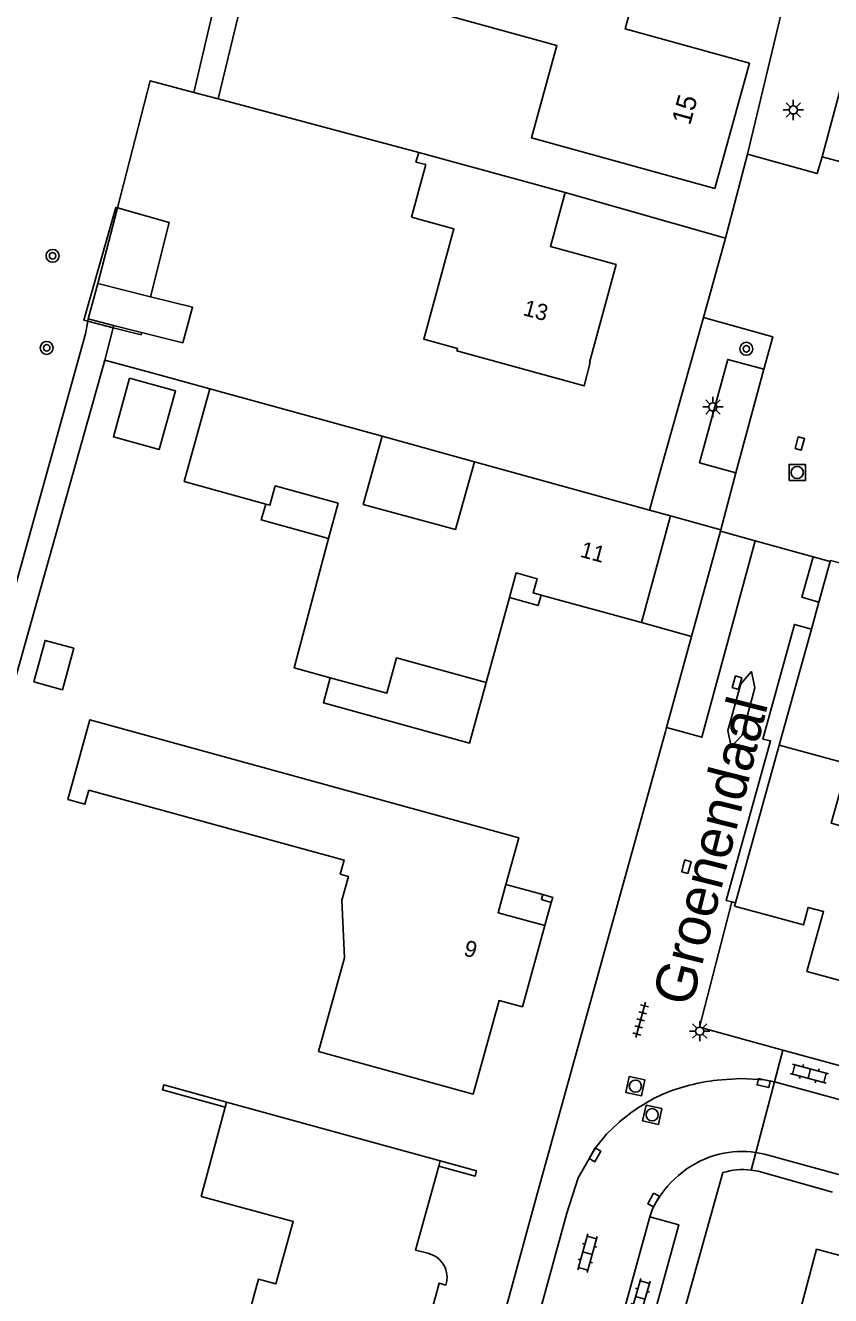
# Model space of a CAD drawing. Extents: x 136000 to 141014, y 402000 to 403500.
# Drawn here: x 138864.9 to 138914.5, y 402621.6 to 402699.9 of the extents above; entities that cross this region are included whole.
import ezdxf

# ---------------------------------------------------------------- set-up
doc = ezdxf.new("R2010")
doc.units = 0
for name, color, linetype in [('gg-afsc-erfafscheiding', 7, 'Continuous'), ('gg-afsc-hekwerk', 7, 'Continuous'), ('gg-afsc-muur', 7, 'Continuous'), ('gg-anno-huisnummerreeks BGT', 7, 'Continuous'), ('gg-anno-openbare ruimte label', 7, 'Continuous'), ('gg-bbg-bijgebouw', 7, 'Continuous'), ('gg-bbg-gedigitaliseerde bebouwing', 7, 'Continuous'), ('gg-bbg-gedigitaliseerde bijgebouw', 7, 'Continuous'), ('gg-bbg-hoofdgebouw', 7, 'Continuous'), ('gg-bbg-luifel en loopbrug', 7, 'Continuous'), ('gg-bbg-onder overbouw', 7, 'Continuous'), ('gg-bbg-pand overbouw', 7, 'Continuous'), ('gg-bbg-pilaar onder overbouw', 7, 'Continuous'), ('gg-bbg-pilaar pand', 7, 'Continuous'), ('gg-knt-verharding', 7, 'Continuous'), ('gg-knt-verharding nz', 7, 'Continuous'), ('gt-anno-plantopografie huisnummer', 7, 'Continuous'), ('gt-bbg-plantopografie pand', 7, 'Continuous'), ('gt-grn-groengrens', 7, 'Continuous'), ('gt-grn-vlakafsluiter', 7, 'Continuous'), ('gt-grn-weggrens', 7, 'Continuous'), ('gt-symb-boom', 7, 'Continuous'), ('gt-symb-klinker verharding', 7, 'Continuous'), ('gt-symb-kolk', 7, 'Continuous'), ('gt-symb-kolk center center', 7, 'Continuous'), ('gt-symb-lichtmast', 7, 'Continuous'), ('gt-symb-rioolschacht', 7, 'Continuous'), ('gt-symb-tegel verharding', 7, 'Continuous')]:
    doc.layers.add(name, color=color, linetype=linetype)

# ---------------------------------------------------------------- blocks, each defined once
blk = doc.blocks.new('gt0-KOLK')
at = {"layer": 'gt-symb-kolk'}
blk.add_lwpolyline([(0, 0), (0.375, 0), (0.375, 0.4), (-0.375, 0.4), (-0.375, 0), (0, 0)], dxfattribs=at)
blk = doc.blocks.new('gt0-KL1')
at = {"layer": 'gt-symb-klinker verharding'}
for p, q in [((-1.15, 0.3), (1.15, 0.3)), ((-1, -0.3), (-1, 0.3)), ((-0.5, 0.3), (-0.5, 0.45)), ((0, -0.3), (0, 0.3)), ((0.5, 0.3), (0.5, 0.45)), ((1, -0.3), (1, 0.3)), ((-1.15, -0.3), (1.15, -0.3)), ((-0.5, -0.45), (-0.5, -0.3)), ((0.5, -0.45), (0.5, -0.3))]:
    blk.add_line(p, q, dxfattribs=at)
blk = doc.blocks.new('gt0-LMAST')
at = {"layer": 'gt-symb-lichtmast'}
for p, q in [((-0.182, 0.173), (-0.447, 0.438)), ((-0.005, 0.246), (-0.005, 0.621)), ((0.172, 0.173), (0.437, 0.438)), ((-0.255, -0.004), (-0.63, -0.004)), ((-0.182, -0.181), (-0.447, -0.446)), ((-0.005, -0.254), (-0.005, -0.629)), ((0.437, -0.446), (0.172, -0.181)), ((0.245, -0.004), (0.62, -0.004))]:
    blk.add_line(p, q, dxfattribs=at)
blk.add_circle((-0.005, -0.004), 0.25, dxfattribs=at)
blk = doc.blocks.new('gt0-BOOM')
at = {"layer": 'gt-symb-boom'}
for radius in [0.4, 0.2]:
    blk.add_circle((0, 0), radius, dxfattribs=at)
blk = doc.blocks.new('gt0-RS')
at = {"layer": 'gt-symb-rioolschacht'}
blk.add_lwpolyline([(-0.5, -0.5), (0.5, -0.5), (0.5, 0.5), (-0.5, 0.5)], close=True, dxfattribs=at)
blk.add_circle((0, 0), 0.375, dxfattribs=at)
blk = doc.blocks.new('gt0-KOLKCC')
at = {"layer": 'gt-symb-kolk center center'}
blk.add_lwpolyline([(-0.375, 0.2), (0.375, 0.2), (0.375, -0.2), (-0.375, -0.2)], close=True, dxfattribs=at)
blk = doc.blocks.new('gt0-TEG1')
at = {"layer": 'gt-symb-tegel verharding'}
for p, q in [((-1.125, 0), (1.125, 0)), ((-0.9, -0.25), (-0.9, 0.25)), ((-0.45, -0.25), (-0.45, 0.25)), ((0, -0.25), (0, 0.25)), ((0.45, -0.25), (0.45, 0.25)), ((0.9, -0.25), (0.9, 0.25))]:
    blk.add_line(p, q, dxfattribs=at)

msp = doc.modelspace()

# ---------------------------------------------------------------- linework, layer by layer
at = {"layer": 'gg-afsc-erfafscheiding'}
for p, q in [((138875.241, 402695.767), (138876.733, 402695.368)), ((138889.098, 402692.064), (138876.733, 402695.368)), ((138898.135, 402689.594), (138908.022, 402686.784)), ((138906.666, 402681.899), (138903.885, 402672.026)), ((138869.755, 402679.271), (138870.257, 402681.262)), ((138872.656, 402678.472), (138869.755, 402679.271)), ((138876.215, 402677.493), (138872.656, 402678.472))]:
    msp.add_line(p, q, dxfattribs=at)
for points in [[(138870.528, 402688.648), (138872.552, 402696.485), (138875.241, 402695.767)], [(138869.755, 402679.271), (138863.804, 402658.149), (138859.628, 402637.504), (138853.624, 402614.325), (138850.169, 402590.547), (138847.858, 402577.617)]]:
    msp.add_lwpolyline(points, dxfattribs=at)
at = {"layer": 'gg-afsc-hekwerk'}
msp.add_line((138915.117, 402666.759), (138914.487, 402666.912), dxfattribs=at)
at = {"layer": 'gg-afsc-muur'}
for p, q in [((138892.536, 402673.002), (138886.844, 402674.568)), ((138914.47, 402666.851), (138913.777, 402664.356)), ((138914.487, 402666.912), (138914.47, 402666.851)), ((138913.777, 402664.356), (138913.312, 402662.685)), ((138913.312, 402662.685), (138911.325, 402655.537)), ((138904.374, 402656.619), (138905.917, 402662.236)), ((138904.305, 402656.368), (138904.374, 402656.619))]:
    msp.add_line(p, q, dxfattribs=at)
for points in [[(138877.168, 402633.226), (138873.303, 402634.293), (138873.388, 402634.601), (138877.254, 402633.536)], [(138890.423, 402629.907), (138892.663, 402629.289), (138892.587, 402628.978), (138890.346, 402629.594)]]:
    msp.add_lwpolyline(points, dxfattribs=at)
at = {"layer": 'gg-bbg-bijgebouw'}
for p, q in [((138868.72, 402681.802), (138869.326, 402683.995)), ((138869.326, 402683.995), (138872.573, 402683.175)), ((138870.293, 402681.405), (138868.72, 402681.802)), ((138872.016, 402680.97), (138870.293, 402681.405))]:
    msp.add_line(p, q, dxfattribs=at)
msp.add_lwpolyline([(138872.573, 402683.175), (138875.155, 402682.524), (138874.549, 402680.331), (138872.016, 402680.97)], dxfattribs=at)
at = {"layer": 'gg-bbg-gedigitaliseerde bebouwing'}
msp.add_lwpolyline([(138892.458, 402634.015), (138882.927, 402636.648), (138884.521, 402642.421), (138884.368, 402645.989), (138884.767, 402647.446), (138884.268, 402647.583)], dxfattribs=at)
at = {"layer": 'gg-bbg-gedigitaliseerde bijgebouw'}
for points in [[(138871.28, 402678.152), (138874.1, 402677.372), (138873.099, 402673.753), (138870.279, 402674.533), (138871.28, 402678.152)], [(138865.363, 402659.437), (138866.07, 402661.992), (138867.838, 402661.502), (138867.132, 402658.948), (138865.363, 402659.437)]]:
    msp.add_lwpolyline(points, dxfattribs=at)
at = {"layer": 'gg-bbg-hoofdgebouw'}
for p, q in [((138898.135, 402689.594), (138889.098, 402692.064)), ((138886.844, 402674.568), (138876.215, 402677.493)), ((138903.333, 402670.026), (138892.536, 402673.002)), ((138902.831, 402663.09), (138904.63, 402669.668)), ((138904.63, 402669.668), (138903.333, 402670.026)), ((138893.257, 402659.386), (138894.689, 402664.628)), ((138896.652, 402664.784), (138902.831, 402663.09)), ((138908.631, 402645.819), (138911.325, 402655.537)), ((138908.576, 402645.62), (138908.631, 402645.819)), ((138877.168, 402633.226), (138877.254, 402633.536)), ((138890.423, 402629.907), (138877.254, 402633.536)), ((138890.346, 402629.594), (138890.423, 402629.907))]:
    msp.add_line(p, q, dxfattribs=at)
for points in [[(138889.098, 402692.064), (138888.931, 402691.475), (138889.532, 402691.312), (138888.649, 402688.066)], [(138888.649, 402688.066), (138891.27, 402687.346), (138889.406, 402680.563), (138891.499, 402679.988), (138891.457, 402679.834), (138899.304, 402677.679), (138899.679, 402679.108), (138899.635, 402679.12), (138901.267, 402685.156), (138897.216, 402686.259), (138898.135, 402689.594)], [(138876.215, 402677.493), (138874.641, 402671.776), (138879.669, 402670.392)], [(138892.536, 402673.002), (138891.373, 402668.833), (138885.684, 402670.366), (138886.844, 402674.568)], [(138879.669, 402670.392), (138879.925, 402670.322), (138880.251, 402671.508), (138884.13, 402670.452), (138883.545, 402668.266)], [(138883.545, 402668.266), (138881.412, 402660.3), (138883.651, 402659.685)], [(138894.689, 402664.628), (138895.104, 402666.147), (138896.411, 402665.794), (138896.159, 402664.919), (138896.652, 402664.784)], [(138883.651, 402659.685), (138887.128, 402658.729), (138887.726, 402660.916), (138893.257, 402659.386)], [(138894.465, 402646.951), (138895.267, 402649.831), (138868.826, 402657.097), (138867.475, 402652.179), (138868.526, 402651.891), (138868.764, 402652.759), (138884.506, 402648.452), (138884.268, 402647.583)], [(138911.325, 402655.537), (138915.547, 402654.386), (138914.532, 402650.723), (138915.478, 402650.451), (138915.972, 402652.223), (138917.051, 402651.925)], [(138917.127, 402640.466), (138913.036, 402641.587), (138914.055, 402645.273), (138913.101, 402645.537), (138912.819, 402644.453), (138908.576, 402645.62)], [(138892.458, 402634.015), (138894.054, 402639.793), (138895.497, 402639.407), (138896.869, 402644.41)], [(138877.168, 402633.226), (138875.699, 402627.708), (138881.365, 402626.173), (138880.301, 402622.327), (138879.231, 402622.623), (138877.991, 402618.141), (138883.848, 402616.521), (138883.545, 402615.432), (138882.794, 402615.641), (138882.735, 402615.429), (138888.452, 402613.845), (138890.379, 402620.81), (138889.961, 402620.934), (138890.358, 402622.378), (138890.777, 402622.257)], [(138889.671, 402624.215), (138888.899, 402624.414), (138890.346, 402629.594)], [(138912.411, 402619.92), (138913.632, 402624.47), (138919.891, 402622.793), (138920.404, 402624.686), (138924.659, 402623.494)]]:
    msp.add_lwpolyline(points, dxfattribs=at)
msp.add_arc((138889.319, 402622.725), 1.531, 342.22235, 76.69857, dxfattribs=at)
at = {"layer": 'gg-bbg-luifel en loopbrug'}
for p, q in [((138869.326, 402683.995), (138870.528, 402688.648)), ((138868.72, 402681.802), (138868.696, 402681.656)), ((138868.696, 402681.656), (138870.257, 402681.262)), ((138870.257, 402681.262), (138870.293, 402681.405)), ((138907.722, 402668.811), (138904.63, 402669.668)), ((138905.917, 402662.236), (138907.696, 402668.716)), ((138907.696, 402668.716), (138907.722, 402668.811)), ((138902.831, 402663.09), (138905.917, 402662.236))]:
    msp.add_line(p, q, dxfattribs=at)
for points in [[(138870.528, 402688.648), (138870.43, 402688.676), (138868.453, 402681.717), (138868.696, 402681.656)], [(138870.528, 402688.648), (138873.725, 402687.743), (138872.573, 402683.175)], [(138870.257, 402681.262), (138871.98, 402680.827), (138872.016, 402680.97)], [(138879.669, 402670.392), (138879.398, 402669.413), (138883.545, 402668.266)], [(138894.689, 402664.628), (138896.473, 402664.134), (138896.652, 402664.784)], [(138893.257, 402659.386), (138892.239, 402655.658), (138883.227, 402658.151), (138883.651, 402659.685)]]:
    msp.add_lwpolyline(points, dxfattribs=at)
at = {"layer": 'gg-bbg-onder overbouw'}
msp.add_lwpolyline([(138896.869, 402644.41), (138893.993, 402645.207), (138894.465, 402646.951)], dxfattribs=at)
at = {"layer": 'gg-bbg-pand overbouw'}
for p, q in [((138894.465, 402646.951), (138896.75, 402646.328)), ((138897.276, 402645.844), (138896.869, 402644.41))]:
    msp.add_line(p, q, dxfattribs=at)
at = {"layer": 'gg-bbg-pilaar onder overbouw'}
msp.add_lwpolyline([(138897.276, 402645.844), (138896.661, 402646.021), (138896.75, 402646.328)], dxfattribs=at)
at = {"layer": 'gg-bbg-pilaar pand'}
msp.add_lwpolyline([(138896.75, 402646.328), (138897.365, 402646.151), (138897.276, 402645.844)], dxfattribs=at)
at = {"layer": 'gg-knt-verharding'}
for p, q in [((138916.497, 402701.234), (138913.978, 402691.799)), ((138909.372, 402691.965), (138908.022, 402686.784)), ((138913.978, 402691.799), (138921.294, 402689.825)), ((138908.022, 402686.784), (138906.666, 402681.899)), ((138910.38, 402678.71), (138908.642, 402672.317)), ((138908.642, 402672.317), (138907.722, 402668.811)), ((138909.848, 402668.125), (138907.696, 402668.716)), ((138913.413, 402667.145), (138909.848, 402668.125)), ((138913.413, 402667.145), (138914.47, 402666.851)), ((138896.424, 402627.949), (138904.305, 402656.368)), ((138906.411, 402638.155), (138908.407, 402645.881)), ((138906.411, 402638.155), (138911.542, 402636.741)), ((138911.542, 402636.741), (138911.026, 402634.774)), ((138915.618, 402635.62), (138911.542, 402636.741)), ((138907.839, 402629.188), (138905.729, 402621.613)), ((138881.226, 402572.566), (138896.424, 402627.949)), ((138905.729, 402621.613), (138892.029, 402571.811))]:
    msp.add_line(p, q, dxfattribs=at)
for points in [[(138913.978, 402691.799), (138913.67, 402690.761), (138909.372, 402691.965)], [(138906.666, 402681.899), (138910.928, 402680.695), (138910.38, 402678.71)], [(138910.38, 402678.71), (138908.148, 402679.313), (138906.417, 402672.943), (138908.642, 402672.317)], [(138909.848, 402668.125), (138906.544, 402656.023), (138904.374, 402656.619)], [(138913.777, 402664.356), (138912.719, 402664.649), (138913.413, 402667.145)], [(138908.407, 402645.881), (138908.045, 402645.97), (138910.788, 402655.798), (138910.318, 402655.907), (138912.258, 402662.978), (138913.312, 402662.685)], [(138909.82, 402659.064), (138909.622, 402660.066), (138908.95, 402659.304), (138908.164, 402656.438), (138908.358, 402655.424), (138909.036, 402656.157), (138909.82, 402659.064)], [(138907.497, 402634.892), (138908.952, 402634.989), (138910.408, 402634.905), (138911.026, 402634.774)], [(138898.234, 402626.697), (138898.94, 402628.865), (138899.998, 402630.726), (138900.685, 402631.567), (138901.473, 402632.315)], [(138956.841, 402617.612), (138910.413, 402630.328), (138909.886, 402630.428)], [(138914.615, 402627.991), (138910.017, 402629.272), (138909.601, 402629.343)], [(138903.34, 402626.47), (138903.504, 402626.954), (138903.753, 402627.4)], [(138882.324, 402568.877), (138884.244, 402575.779), (138887.201, 402586.673), (138890.155, 402597.227), (138898.234, 402626.697)], [(138903.34, 402626.47), (138905.129, 402625.966), (138902.826, 402617.604)]]:
    msp.add_lwpolyline(points, dxfattribs=at)
for centre, radius, start, end in [((138909.035, 402621.998), 12.985, 96.80162, 112.04545), ((138909.25, 402623.116), 12.046, 114.98871, 130.20984), ((138909.087, 402624.494), 6.018, 103.98224, 128.54739), ((138909.011, 402624.414), 6.077, 81.72212, 103.10689), ((138909.617, 402623.837), 6.861, 128.58927, 148.71518), ((138909.086, 402625.108), 4.266, 83.06366, 106.99088)]:
    msp.add_arc(centre, radius, start, end, dxfattribs=at)
at = {"layer": 'gg-knt-verharding nz'}
for p, q in [((138911.026, 402634.774), (138915.112, 402633.682)), ((138901.04, 402618.096), (138903.34, 402626.47))]:
    msp.add_line(p, q, dxfattribs=at)
at = {"layer": 'gt-bbg-plantopografie pand'}
msp.add_lwpolyline([(138907.361, 402689.848), (138909.487, 402697.56), (138901.823, 402699.673), (138902.913, 402703.626), (138889.725, 402707.261), (138889.592, 402706.779), (138890.459, 402706.54), (138888.944, 402701.045), (138897.621, 402698.653), (138896.053, 402692.966), (138907.361, 402689.848)], dxfattribs=at)
at = {"layer": 'gt-grn-groengrens'}
for p, q in [((138876.733, 402695.368), (138878.445, 402702.465)), ((138875.241, 402695.767), (138876.567, 402701.453)), ((138868.696, 402681.656), (138868.565, 402680.875)), ((138908.407, 402645.881), (138908.631, 402645.819))]:
    msp.add_line(p, q, dxfattribs=at)
msp.add_lwpolyline([(138831.025, 402571.726), (138831.24, 402571.463), (138831.611, 402570.893), (138831.922, 402570.287), (138832.167, 402569.652), (138832.345, 402568.995), (138832.451, 402568.336), (138832.6, 402566.251), (138832.557, 402562.899), (138832.162, 402559.555), (138831.675, 402557.398), (138842.853, 402554.125), (138846.464, 402578.07), (138850.163, 402600.596), (138852.357, 402614.858), (138857.998, 402637.76), (138862.709, 402659.886), (138868.565, 402680.875)], dxfattribs=at)
at = {"layer": 'gt-grn-vlakafsluiter'}
for p, q in [((138911.892, 402702.506), (138909.372, 402691.965)), ((138903.885, 402672.026), (138903.333, 402670.026))]:
    msp.add_line(p, q, dxfattribs=at)
at = {"layer": 'gt-grn-weggrens'}
for p, q in [((138911.026, 402634.774), (138909.886, 402630.428)), ((138909.886, 402630.428), (138909.601, 402629.343))]:
    msp.add_line(p, q, dxfattribs=at)

# ---------------------------------------------------------------- block references
at = {"layer": 'gt-symb-boom'}
for p in [(138866.53, 402685.692), (138866.165, 402680.019), (138909.298, 402679.961)]:
    msp.add_blockref('gt0-BOOM', p, dxfattribs=at)
at = {"layer": 'gt-symb-klinker verharding'}
for p, rotation in [((138913.181, 402635.289), -15.134475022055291), ((138899.505, 402624.224), -105.3154511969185), ((138902.758, 402621.471), 73.79481462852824)]:
    msp.add_blockref('gt0-KL1', p, dxfattribs=dict(at, rotation=rotation))
at = {"layer": 'gt-symb-kolk'}
for p, rotation in [((138908.531, 402659.439), -105.55172489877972), ((138905.412, 402648.097), -105.55172489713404), ((138910.408, 402634.905), 168.04935273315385), ((138899.798, 402630.383), -120.12860023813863), ((138903.753, 402627.4), 61.05113835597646)]:
    msp.add_blockref('gt0-KOLK', p, dxfattribs=dict(at, rotation=rotation))
at = {"layer": 'gt-symb-kolk center center', "rotation": 74.85388385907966}
msp.add_blockref('gt0-KOLKCC', (138912.593, 402674.121), dxfattribs=at)
at = {"layer": 'gt-symb-lichtmast'}
for p in [(138912.199, 402694.688), (138907.239, 402676.383), (138906.427, 402637.912)]:
    msp.add_blockref('gt0-LMAST', p, dxfattribs=at)
at = {"layer": 'gt-symb-rioolschacht'}
msp.add_blockref('gt0-RS', (138912.437, 402672.337), dxfattribs=at)
for p, rotation in [((138902.457, 402634.519), -102.0067083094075), ((138903.497, 402632.756), -102.71533698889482)]:
    msp.add_blockref('gt0-RS', p, dxfattribs=dict(at, rotation=rotation))
at = {"layer": 'gt-symb-tegel verharding', "rotation": -105.3154511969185}
msp.add_blockref('gt0-TEG1', (138902.784, 402638.604), dxfattribs=at)

# ---------------------------------------------------------------- texts
at = {"layer": 'gg-anno-huisnummerreeks BGT'}
for s, rotation, p in [('13', 344.9, (138895.478, 402682.046)), ('11', 344.7, (138898.991, 402667.155)), ('9', 344.7, (138891.817, 402642.584))]:
    msp.add_text(s, height=1, rotation=rotation, dxfattribs=at).set_placement(p)
at = {"layer": 'gg-anno-openbare ruimte label'}
msp.add_text('Groenendaal', height=2.5, rotation=75.8, dxfattribs=at).set_placement((138905.912, 402639.345))
at = {"layer": 'gt-anno-plantopografie huisnummer'}
msp.add_text('15', height=1.2, rotation=74.58776, dxfattribs=at).set_placement((138905.828, 402693.695))

doc.saveas('drawing.dxf')
